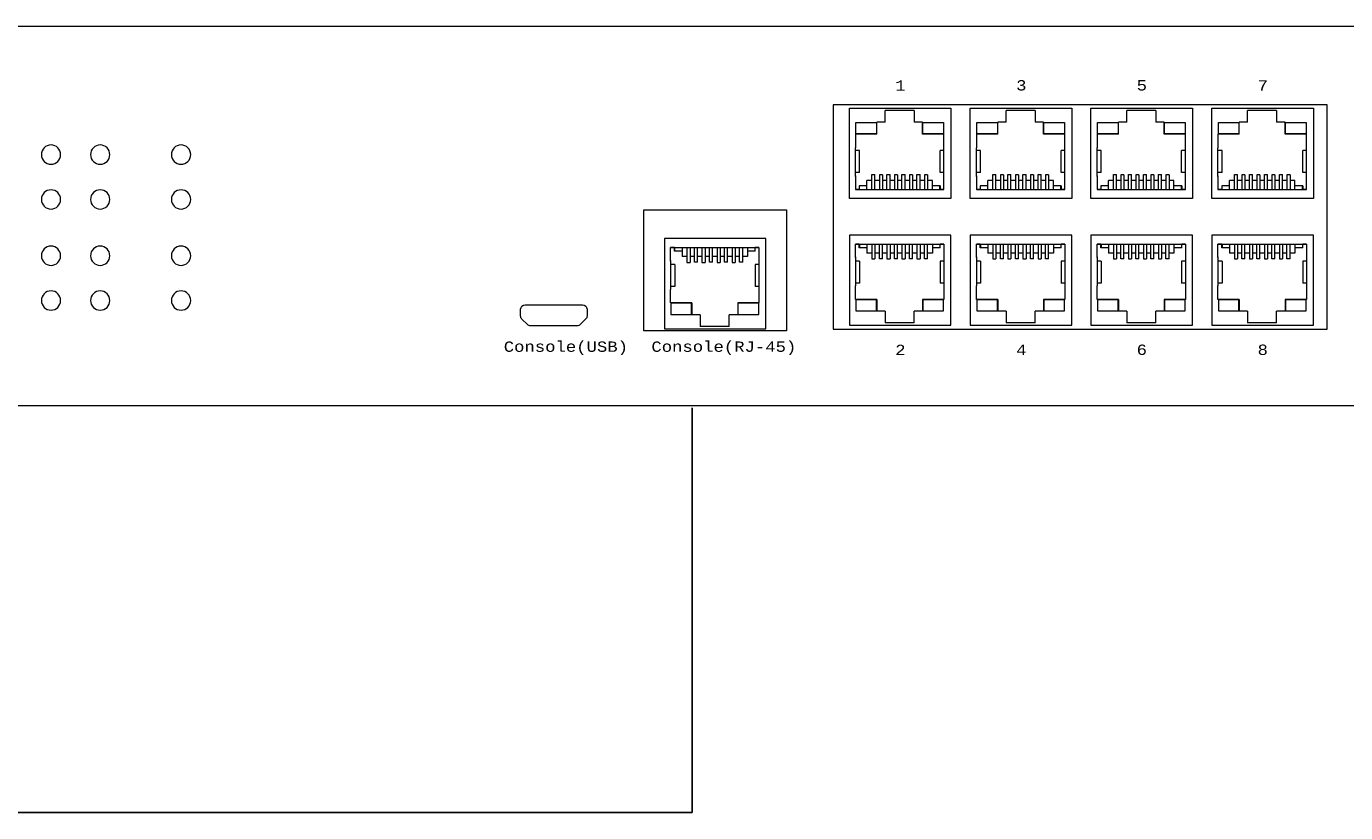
# Model space of a CAD drawing. Header units: millimetres. Extents: x -7023 to 53801, y 9849 to 33561.
# Tile 521 of 537: x 35121 to 35282, y 27116 to 27212. Entities that reach past the tile are written whole.
import ezdxf

# ---------------------------------------------------------------- set-up
doc = ezdxf.new("R2010")
doc.units = ezdxf.units.MM
doc.layers.add('IE_LAN', color=5, linetype='Continuous', lineweight=9)
doc.layers.add('IE_SKD', color=6, linetype='Continuous')
doc.styles.get("Standard").update_dxf_attribs({"font": 'arial.ttf'})

# ---------------------------------------------------------------- blocks, each defined once
blk = doc.blocks.new('zw$794E')
at = {"layer": 'IE_LAN', "lineweight": 0}
blk.add_lwpolyline([(0, 0), (456.45, 0), (456.45, 41.93), (0, 41.93), (0, 0)], dxfattribs=at)
at = {"layer": 'IE_LAN', "color": 250, "lineweight": 5, "true_color": 0x1f1f1e}
for points in [[(238.02, 33.26), (183.38, 33.26), (183.38, 8.43), (238.02, 8.43), (238.02, 33.26)], [(162.44, 21.63), (178.2, 21.63), (178.2, 8.25), (162.44, 8.25), (162.44, 21.63)]]:
    blk.add_lwpolyline(points, dxfattribs=at)
at = {"layer": 'IE_LAN', "color": 97, "lineweight": 5, "true_color": 0x3c9041}
for points in [[(185.16, 32.87), (196.4, 32.87), (196.4, 22.9), (185.16, 22.9), (185.16, 32.87)], [(192.34, 32.61), (189.13, 32.61)], [(189.13, 31.33), (189.13, 32.61)], [(192.34, 32.61), (192.34, 31.33)], [(198.54, 32.87), (209.78, 32.87), (209.78, 22.9), (198.54, 22.9), (198.54, 32.87)], [(205.72, 32.61), (202.51, 32.61)], [(202.51, 31.33), (202.51, 32.61)], [(205.72, 32.61), (205.72, 31.33)], [(211.87, 32.87), (223.11, 32.87), (223.11, 22.9), (211.87, 22.9), (211.87, 32.87)], [(219.05, 32.61), (215.84, 32.61)], [(215.84, 31.33), (215.84, 32.61)], [(219.05, 32.61), (219.05, 31.33)], [(225.25, 32.87), (236.49, 32.87), (236.49, 22.9), (225.25, 22.9), (225.25, 32.87)], [(232.43, 32.61), (229.22, 32.61)], [(229.22, 31.33), (229.22, 32.61)], [(232.43, 32.61), (232.43, 31.33)], [(188.2, 30.01), (188.2, 31.33)], [(189.13, 31.33), (188.2, 31.33)], [(193.27, 31.33), (192.34, 31.33)], [(193.27, 30.01), (193.27, 31.33)], [(201.59, 30.01), (201.59, 31.33)], [(202.51, 31.33), (201.59, 31.33)], [(206.65, 31.33), (205.72, 31.33)], [(206.65, 30.01), (206.65, 31.33)], [(214.92, 30.01), (214.92, 31.33)], [(215.84, 31.33), (214.92, 31.33)], [(219.98, 31.33), (219.05, 31.33)], [(219.98, 30.01), (219.98, 31.33)], [(228.3, 30.01), (228.3, 31.33)], [(229.22, 31.33), (228.3, 31.33)], [(233.37, 31.33), (232.43, 31.33)], [(233.37, 30.01), (233.37, 31.33)], [(188.2, 30.01), (185.85, 30.01)], [(185.85, 30.01), (185.85, 28.51)], [(195.62, 30.01), (193.27, 30.01)], [(195.62, 28.51), (195.62, 30.01)], [(201.59, 30.01), (199.23, 30.01)], [(199.23, 30.01), (199.23, 28.51)], [(209, 30.01), (206.65, 30.01)], [(209, 28.51), (209, 30.01)], [(214.92, 30.01), (212.56, 30.01)], [(212.56, 30.01), (212.56, 28.51)], [(222.33, 30.01), (219.98, 30.01)], [(222.33, 28.51), (222.33, 30.01)], [(228.3, 30.01), (225.94, 30.01)], [(225.94, 30.01), (225.94, 28.51)], [(235.72, 30.01), (233.37, 30.01)], [(235.72, 28.51), (235.72, 30.01)], [(185.85, 25.32), (185.85, 28.51)], [(186.3, 28.2), (185.85, 28.2)], [(186.3, 25.76), (186.3, 28.2)], [(195.62, 28.2), (195.21, 28.2)], [(195.21, 25.76), (195.21, 28.2)], [(195.62, 25.39), (195.62, 28.51)], [(199.23, 25.32), (199.23, 28.51)], [(199.68, 28.2), (199.23, 28.2)], [(199.68, 25.76), (199.68, 28.2)], [(209, 28.2), (208.59, 28.2)], [(208.59, 25.76), (208.59, 28.2)], [(209, 25.39), (209, 28.51)], [(212.56, 25.32), (212.56, 28.51)], [(213.01, 28.2), (212.56, 28.2)], [(213.01, 25.76), (213.01, 28.2)], [(222.33, 28.2), (221.92, 28.2)], [(221.92, 25.76), (221.92, 28.2)], [(222.33, 25.39), (222.33, 28.51)], [(225.94, 25.32), (225.94, 28.51)], [(226.39, 28.2), (225.94, 28.2)], [(226.39, 25.76), (226.39, 28.2)], [(235.72, 28.2), (235.31, 28.2)], [(235.31, 25.76), (235.31, 28.2)], [(235.72, 25.39), (235.72, 28.51)], [(186.3, 25.76), (185.85, 25.76)], [(185.85, 25.39), (185.85, 23.9)], [(187.66, 24.87), (187.11, 24.87)], [(187.11, 23.9), (187.11, 24.87)], [(187.66, 25.54), (187.99, 25.54)], [(187.66, 23.9), (187.66, 25.54)], [(187.99, 23.9), (187.99, 25.54)], [(188.49, 24.87), (187.99, 24.87)], [(188.83, 25.51), (188.49, 25.51)], [(188.49, 25.51), (188.49, 23.9)], [(188.83, 25.51), (188.83, 23.9)], [(189.32, 24.87), (188.83, 24.87)], [(189.32, 25.54), (189.66, 25.54)], [(189.32, 23.9), (189.32, 25.54)], [(189.66, 23.9), (189.66, 25.54)], [(190.15, 24.87), (189.66, 24.87)], [(190.49, 25.51), (190.15, 25.51)], [(190.15, 25.51), (190.15, 23.9)], [(190.49, 25.51), (190.49, 23.9)], [(190.98, 24.87), (190.49, 24.87)], [(190.98, 25.54), (191.32, 25.54)], [(190.98, 23.9), (190.98, 25.54)], [(191.32, 23.9), (191.32, 25.54)], [(191.81, 24.87), (191.32, 24.87)], [(192.15, 25.51), (191.81, 25.51)], [(191.81, 25.51), (191.81, 23.9)], [(192.15, 25.51), (192.15, 23.9)], [(192.64, 24.87), (192.15, 24.87)], [(192.64, 25.54), (192.99, 25.54)], [(192.64, 23.9), (192.64, 25.54)], [(192.99, 23.9), (192.99, 25.54)], [(193.47, 24.87), (192.99, 24.87)], [(193.82, 25.51), (193.47, 25.51)], [(193.47, 25.51), (193.47, 23.9)], [(193.82, 25.51), (193.82, 23.9)], [(194.36, 24.87), (193.82, 24.87)], [(194.36, 23.9), (194.36, 24.87)], [(195.62, 25.76), (195.21, 25.76)], [(195.62, 23.9), (195.62, 25.39)], [(199.68, 25.76), (199.23, 25.76)], [(199.23, 25.39), (199.23, 23.9)], [(201.04, 24.87), (200.49, 24.87)], [(200.49, 23.9), (200.49, 24.87)], [(201.04, 25.54), (201.38, 25.54)], [(201.04, 23.9), (201.04, 25.54)], [(201.38, 23.9), (201.38, 25.54)], [(201.87, 24.87), (201.38, 24.87)], [(202.21, 25.51), (201.87, 25.51)], [(201.87, 25.51), (201.87, 23.9)], [(202.21, 25.51), (202.21, 23.9)], [(202.7, 24.87), (202.21, 24.87)], [(202.7, 25.54), (203.04, 25.54)], [(202.7, 23.9), (202.7, 25.54)], [(203.04, 23.9), (203.04, 25.54)], [(203.53, 24.87), (203.04, 24.87)], [(203.87, 25.51), (203.53, 25.51)], [(203.53, 25.51), (203.53, 23.9)], [(203.87, 25.51), (203.87, 23.9)], [(204.36, 24.87), (203.87, 24.87)], [(204.36, 25.54), (204.71, 25.54)], [(204.36, 23.9), (204.36, 25.54)], [(204.71, 23.9), (204.71, 25.54)], [(205.19, 24.87), (204.71, 24.87)], [(205.53, 25.51), (205.19, 25.51)], [(205.19, 25.51), (205.19, 23.9)], [(205.53, 25.51), (205.53, 23.9)], [(206.03, 24.87), (205.53, 24.87)], [(206.03, 25.54), (206.37, 25.54)], [(206.03, 23.9), (206.03, 25.54)], [(206.37, 23.9), (206.37, 25.54)], [(206.86, 24.87), (206.37, 24.87)], [(207.2, 25.51), (206.86, 25.51)], [(206.86, 25.51), (206.86, 23.9)], [(207.2, 25.51), (207.2, 23.9)], [(207.74, 24.87), (207.2, 24.87)], [(207.74, 23.9), (207.74, 24.87)], [(209, 25.76), (208.59, 25.76)], [(209, 23.9), (209, 25.39)], [(213.01, 25.76), (212.56, 25.76)], [(212.56, 25.39), (212.56, 23.9)], [(214.37, 24.87), (213.82, 24.87)], [(213.82, 23.9), (213.82, 24.87)], [(214.37, 25.54), (214.71, 25.54)], [(214.37, 23.9), (214.37, 25.54)], [(214.71, 23.9), (214.71, 25.54)], [(215.2, 24.87), (214.71, 24.87)], [(215.54, 25.51), (215.2, 25.51)], [(215.2, 25.51), (215.2, 23.9)], [(215.54, 25.51), (215.54, 23.9)], [(216.03, 24.87), (215.54, 24.87)], [(216.03, 25.54), (216.37, 25.54)], [(216.03, 23.9), (216.03, 25.54)], [(216.37, 23.9), (216.37, 25.54)], [(216.86, 24.87), (216.37, 24.87)], [(217.2, 25.51), (216.86, 25.51)], [(216.86, 25.51), (216.86, 23.9)], [(217.2, 25.51), (217.2, 23.9)], [(217.69, 24.87), (217.2, 24.87)], [(217.69, 25.54), (218.03, 25.54)], [(217.69, 23.9), (217.69, 25.54)], [(218.03, 23.9), (218.03, 25.54)], [(218.52, 24.87), (218.03, 24.87)], [(218.86, 25.51), (218.52, 25.51)], [(218.52, 25.51), (218.52, 23.9)], [(218.86, 25.51), (218.86, 23.9)], [(219.36, 24.87), (218.86, 24.87)], [(219.36, 25.54), (219.7, 25.54)], [(219.36, 23.9), (219.36, 25.54)], [(219.7, 23.9), (219.7, 25.54)], [(220.18, 24.87), (219.7, 24.87)], [(220.53, 25.51), (220.18, 25.51)], [(220.18, 25.51), (220.18, 23.9)], [(220.53, 25.51), (220.53, 23.9)], [(221.07, 24.87), (220.53, 24.87)], [(221.07, 23.9), (221.07, 24.87)], [(222.33, 25.76), (221.92, 25.76)], [(222.33, 23.9), (222.33, 25.39)], [(226.39, 25.76), (225.94, 25.76)], [(225.94, 25.39), (225.94, 23.9)], [(227.75, 24.87), (227.2, 24.87)], [(227.2, 23.9), (227.2, 24.87)], [(227.75, 25.54), (228.09, 25.54)], [(227.75, 23.9), (227.75, 25.54)], [(228.09, 23.9), (228.09, 25.54)], [(228.58, 24.87), (228.09, 24.87)], [(228.92, 25.51), (228.58, 25.51)], [(228.58, 25.51), (228.58, 23.9)], [(228.92, 25.51), (228.92, 23.9)], [(229.41, 24.87), (228.92, 24.87)], [(229.41, 25.54), (229.75, 25.54)], [(229.41, 23.9), (229.41, 25.54)], [(229.75, 23.9), (229.75, 25.54)], [(230.25, 24.87), (229.75, 24.87)], [(230.58, 25.51), (230.25, 25.51)], [(230.25, 25.51), (230.25, 23.9)], [(230.58, 25.51), (230.58, 23.9)], [(231.07, 24.87), (230.58, 24.87)], [(231.07, 25.54), (231.42, 25.54)], [(231.07, 23.9), (231.07, 25.54)], [(231.42, 23.9), (231.42, 25.54)], [(231.9, 24.87), (231.42, 24.87)], [(232.24, 25.51), (231.9, 25.51)], [(231.9, 25.51), (231.9, 23.9)], [(232.24, 25.51), (232.24, 23.9)], [(232.74, 24.87), (232.24, 24.87)], [(232.74, 25.54), (233.08, 25.54)], [(232.74, 23.9), (232.74, 25.54)], [(233.08, 23.9), (233.08, 25.54)], [(233.57, 24.87), (233.08, 24.87)], [(233.91, 25.51), (233.57, 25.51)], [(233.57, 25.51), (233.57, 23.9)], [(233.91, 25.51), (233.91, 23.9)], [(234.45, 24.87), (233.91, 24.87)], [(234.45, 23.9), (234.45, 24.87)], [(235.72, 25.76), (235.31, 25.76)], [(235.72, 23.9), (235.72, 25.39)], [(185.85, 23.9), (195.62, 23.9)], [(186.26, 23.9), (185.85, 23.9)], [(187.11, 24.3), (186.26, 24.3)], [(186.26, 24.3), (186.26, 23.9)], [(186.29, 23.9), (186.29, 24.3)], [(195.22, 24.3), (194.36, 24.3)], [(195.17, 23.9), (195.17, 24.3)], [(195.22, 24.3), (195.22, 23.9)], [(195.62, 23.9), (195.22, 23.9)], [(199.23, 23.9), (209, 23.9)], [(199.64, 23.9), (199.23, 23.9)], [(200.49, 24.3), (199.64, 24.3)], [(199.64, 24.3), (199.64, 23.9)], [(199.68, 23.9), (199.68, 24.3)], [(208.6, 24.3), (207.74, 24.3)], [(208.56, 23.9), (208.56, 24.3)], [(208.6, 24.3), (208.6, 23.9)], [(209, 23.9), (208.6, 23.9)], [(212.56, 23.9), (222.33, 23.9)], [(212.97, 23.9), (212.56, 23.9)], [(213.82, 24.3), (212.97, 24.3)], [(212.97, 24.3), (212.97, 23.9)], [(213, 23.9), (213, 24.3)], [(221.93, 24.3), (221.07, 24.3)], [(221.89, 23.9), (221.89, 24.3)], [(221.93, 24.3), (221.93, 23.9)], [(222.33, 23.9), (221.93, 23.9)], [(225.94, 23.9), (235.72, 23.9)], [(226.35, 23.9), (225.94, 23.9)], [(227.2, 24.3), (226.35, 24.3)], [(226.35, 24.3), (226.35, 23.9)], [(226.39, 23.9), (226.39, 24.3)], [(235.31, 24.3), (234.45, 24.3)], [(235.27, 23.9), (235.27, 24.3)], [(235.31, 24.3), (235.31, 23.9)], [(235.72, 23.9), (235.31, 23.9)], [(164.7, 8.49), (175.94, 8.49), (175.94, 18.45), (164.7, 18.45), (164.7, 8.49)], [(185.16, 8.87), (196.4, 8.87), (196.4, 18.83), (185.16, 18.83), (185.16, 8.87)], [(185.85, 17.84), (195.62, 17.84)], [(185.85, 16.35), (185.85, 17.84)], [(186.26, 17.84), (185.85, 17.84)], [(186.26, 17.44), (186.26, 17.84)], [(186.29, 17.84), (186.29, 17.44)], [(187.11, 17.84), (187.11, 16.86)], [(187.66, 17.84), (187.66, 16.2)], [(187.99, 17.84), (187.99, 16.2)], [(188.49, 16.22), (188.49, 17.84)], [(188.83, 16.22), (188.83, 17.84)], [(189.32, 17.84), (189.32, 16.2)], [(189.66, 17.84), (189.66, 16.2)], [(190.15, 16.22), (190.15, 17.84)], [(190.49, 16.22), (190.49, 17.84)], [(190.98, 17.84), (190.98, 16.2)], [(191.32, 17.84), (191.32, 16.2)], [(191.81, 16.22), (191.81, 17.84)], [(192.15, 16.22), (192.15, 17.84)], [(192.64, 17.84), (192.64, 16.2)], [(192.99, 17.84), (192.99, 16.2)], [(193.47, 16.22), (193.47, 17.84)], [(193.82, 16.22), (193.82, 17.84)], [(194.36, 17.84), (194.36, 16.86)], [(195.17, 17.84), (195.17, 17.44)], [(195.22, 17.44), (195.22, 17.84)], [(195.62, 17.84), (195.22, 17.84)], [(195.62, 17.84), (195.62, 16.35)], [(198.54, 8.87), (209.78, 8.87), (209.78, 18.83), (198.54, 18.83), (198.54, 8.87)], [(199.23, 17.84), (209, 17.84)], [(199.23, 16.35), (199.23, 17.84)], [(199.64, 17.84), (199.23, 17.84)], [(199.64, 17.44), (199.64, 17.84)], [(199.68, 17.84), (199.68, 17.44)], [(200.49, 17.84), (200.49, 16.86)], [(201.04, 17.84), (201.04, 16.2)], [(201.38, 17.84), (201.38, 16.2)], [(201.87, 16.22), (201.87, 17.84)], [(202.21, 16.22), (202.21, 17.84)], [(202.7, 17.84), (202.7, 16.2)], [(203.04, 17.84), (203.04, 16.2)], [(203.53, 16.22), (203.53, 17.84)], [(203.87, 16.22), (203.87, 17.84)], [(204.36, 17.84), (204.36, 16.2)], [(204.71, 17.84), (204.71, 16.2)], [(205.19, 16.22), (205.19, 17.84)], [(205.53, 16.22), (205.53, 17.84)], [(206.03, 17.84), (206.03, 16.2)], [(206.37, 17.84), (206.37, 16.2)], [(206.86, 16.22), (206.86, 17.84)], [(207.2, 16.22), (207.2, 17.84)], [(207.74, 17.84), (207.74, 16.86)], [(208.56, 17.84), (208.56, 17.44)], [(208.6, 17.44), (208.6, 17.84)], [(209, 17.84), (208.6, 17.84)], [(209, 17.84), (209, 16.35)], [(211.87, 8.87), (223.11, 8.87), (223.11, 18.83), (211.87, 18.83), (211.87, 8.87)], [(212.56, 17.84), (222.33, 17.84)], [(212.56, 16.35), (212.56, 17.84)], [(212.97, 17.84), (212.56, 17.84)], [(212.97, 17.44), (212.97, 17.84)], [(213, 17.84), (213, 17.44)], [(213.82, 17.84), (213.82, 16.86)], [(214.37, 17.84), (214.37, 16.2)], [(214.71, 17.84), (214.71, 16.2)], [(215.2, 16.22), (215.2, 17.84)], [(215.54, 16.22), (215.54, 17.84)], [(216.03, 17.84), (216.03, 16.2)], [(216.37, 17.84), (216.37, 16.2)], [(216.86, 16.22), (216.86, 17.84)], [(217.2, 16.22), (217.2, 17.84)], [(217.69, 17.84), (217.69, 16.2)], [(218.03, 17.84), (218.03, 16.2)], [(218.52, 16.22), (218.52, 17.84)], [(218.86, 16.22), (218.86, 17.84)], [(219.36, 17.84), (219.36, 16.2)], [(219.7, 17.84), (219.7, 16.2)], [(220.18, 16.22), (220.18, 17.84)], [(220.53, 16.22), (220.53, 17.84)], [(221.07, 17.84), (221.07, 16.86)], [(221.89, 17.84), (221.89, 17.44)], [(221.93, 17.44), (221.93, 17.84)], [(222.33, 17.84), (221.93, 17.84)], [(222.33, 17.84), (222.33, 16.35)], [(225.25, 8.87), (236.49, 8.87), (236.49, 18.83), (225.25, 18.83), (225.25, 8.87)], [(225.94, 17.84), (235.72, 17.84)], [(225.94, 16.35), (225.94, 17.84)], [(226.35, 17.84), (225.94, 17.84)], [(226.35, 17.44), (226.35, 17.84)], [(226.39, 17.84), (226.39, 17.44)], [(227.2, 17.84), (227.2, 16.86)], [(227.75, 17.84), (227.75, 16.2)], [(228.09, 17.84), (228.09, 16.2)], [(228.58, 16.22), (228.58, 17.84)], [(228.92, 16.22), (228.92, 17.84)], [(229.41, 17.84), (229.41, 16.2)], [(229.75, 17.84), (229.75, 16.2)], [(230.25, 16.22), (230.25, 17.84)], [(230.58, 16.22), (230.58, 17.84)], [(231.07, 17.84), (231.07, 16.2)], [(231.42, 17.84), (231.42, 16.2)], [(231.9, 16.22), (231.9, 17.84)], [(232.24, 16.22), (232.24, 17.84)], [(232.74, 17.84), (232.74, 16.2)], [(233.08, 17.84), (233.08, 16.2)], [(233.57, 16.22), (233.57, 17.84)], [(233.91, 16.22), (233.91, 17.84)], [(234.45, 17.84), (234.45, 16.86)], [(235.27, 17.84), (235.27, 17.44)], [(235.31, 17.44), (235.31, 17.84)], [(235.72, 17.84), (235.31, 17.84)], [(235.72, 17.84), (235.72, 16.35)], [(165.39, 17.46), (175.16, 17.46)], [(165.39, 15.96), (165.39, 17.46)], [(165.8, 17.46), (165.39, 17.46)], [(165.8, 17.05), (165.8, 17.46)], [(166.65, 17.05), (165.8, 17.05)], [(165.83, 17.46), (165.83, 17.05)], [(166.65, 17.46), (166.65, 16.48)], [(167.2, 16.48), (166.65, 16.48)], [(167.2, 17.46), (167.2, 15.81)], [(167.54, 17.46), (167.54, 15.81)], [(168.03, 16.48), (167.54, 16.48)], [(168.03, 15.84), (168.03, 17.46)], [(168.37, 15.84), (168.37, 17.46)], [(168.86, 16.48), (168.37, 16.48)], [(168.86, 17.46), (168.86, 15.81)], [(169.2, 17.46), (169.2, 15.81)], [(169.69, 16.48), (169.2, 16.48)], [(169.69, 15.84), (169.69, 17.46)], [(170.03, 15.84), (170.03, 17.46)], [(170.52, 16.48), (170.03, 16.48)], [(170.52, 17.46), (170.52, 15.81)], [(170.86, 17.46), (170.86, 15.81)], [(171.35, 16.48), (170.86, 16.48)], [(171.35, 15.84), (171.35, 17.46)], [(171.69, 15.84), (171.69, 17.46)], [(172.18, 16.48), (171.69, 16.48)], [(172.18, 17.46), (172.18, 15.81)], [(172.53, 17.46), (172.53, 15.81)], [(173.01, 16.48), (172.53, 16.48)], [(173.01, 15.84), (173.01, 17.46)], [(173.36, 15.84), (173.36, 17.46)], [(173.9, 16.48), (173.36, 16.48)], [(173.9, 17.46), (173.9, 16.48)], [(174.76, 17.05), (173.9, 17.05)], [(174.72, 17.46), (174.72, 17.05)], [(174.76, 17.05), (174.76, 17.46)], [(175.16, 17.46), (174.76, 17.46)], [(175.16, 17.46), (175.16, 15.96)], [(185.85, 16.42), (185.85, 13.22)], [(187.11, 17.44), (186.26, 17.44)], [(187.66, 16.86), (187.11, 16.86)], [(187.66, 16.2), (187.99, 16.2)], [(188.49, 16.86), (187.99, 16.86)], [(188.83, 16.22), (188.49, 16.22)], [(189.32, 16.86), (188.83, 16.86)], [(189.32, 16.2), (189.66, 16.2)], [(190.15, 16.86), (189.66, 16.86)], [(190.49, 16.22), (190.15, 16.22)], [(190.98, 16.86), (190.49, 16.86)], [(190.98, 16.2), (191.32, 16.2)], [(191.81, 16.86), (191.32, 16.86)], [(192.15, 16.22), (191.81, 16.22)], [(192.64, 16.86), (192.15, 16.86)], [(192.64, 16.2), (192.99, 16.2)], [(193.47, 16.86), (192.99, 16.86)], [(193.82, 16.22), (193.47, 16.22)], [(194.36, 16.86), (193.82, 16.86)], [(195.22, 17.44), (194.36, 17.44)], [(195.62, 16.35), (195.62, 13.22)], [(199.23, 16.42), (199.23, 13.22)], [(200.49, 17.44), (199.64, 17.44)], [(201.04, 16.86), (200.49, 16.86)], [(201.04, 16.2), (201.38, 16.2)], [(201.87, 16.86), (201.38, 16.86)], [(202.21, 16.22), (201.87, 16.22)], [(202.7, 16.86), (202.21, 16.86)], [(202.7, 16.2), (203.04, 16.2)], [(203.53, 16.86), (203.04, 16.86)], [(203.87, 16.22), (203.53, 16.22)], [(204.36, 16.86), (203.87, 16.86)], [(204.36, 16.2), (204.71, 16.2)], [(205.19, 16.86), (204.71, 16.86)], [(205.53, 16.22), (205.19, 16.22)], [(206.03, 16.86), (205.53, 16.86)], [(206.03, 16.2), (206.37, 16.2)], [(206.86, 16.86), (206.37, 16.86)], [(207.2, 16.22), (206.86, 16.22)], [(207.74, 16.86), (207.2, 16.86)], [(208.6, 17.44), (207.74, 17.44)], [(209, 16.35), (209, 13.22)], [(212.56, 16.42), (212.56, 13.22)], [(213.82, 17.44), (212.97, 17.44)], [(214.37, 16.86), (213.82, 16.86)], [(214.37, 16.2), (214.71, 16.2)], [(215.2, 16.86), (214.71, 16.86)], [(215.54, 16.22), (215.2, 16.22)], [(216.03, 16.86), (215.54, 16.86)], [(216.03, 16.2), (216.37, 16.2)], [(216.86, 16.86), (216.37, 16.86)], [(217.2, 16.22), (216.86, 16.22)], [(217.69, 16.86), (217.2, 16.86)], [(217.69, 16.2), (218.03, 16.2)], [(218.52, 16.86), (218.03, 16.86)], [(218.86, 16.22), (218.52, 16.22)], [(219.36, 16.86), (218.86, 16.86)], [(219.36, 16.2), (219.7, 16.2)], [(220.18, 16.86), (219.7, 16.86)], [(220.53, 16.22), (220.18, 16.22)], [(221.07, 16.86), (220.53, 16.86)], [(221.93, 17.44), (221.07, 17.44)], [(222.33, 16.35), (222.33, 13.22)], [(225.94, 16.42), (225.94, 13.22)], [(227.2, 17.44), (226.35, 17.44)], [(227.75, 16.86), (227.2, 16.86)], [(227.75, 16.2), (228.09, 16.2)], [(228.58, 16.86), (228.09, 16.86)], [(228.92, 16.22), (228.58, 16.22)], [(229.41, 16.86), (228.92, 16.86)], [(229.41, 16.2), (229.75, 16.2)], [(230.25, 16.86), (229.75, 16.86)], [(230.58, 16.22), (230.25, 16.22)], [(231.07, 16.86), (230.58, 16.86)], [(231.07, 16.2), (231.42, 16.2)], [(231.9, 16.86), (231.42, 16.86)], [(232.24, 16.22), (231.9, 16.22)], [(232.74, 16.86), (232.24, 16.86)], [(232.74, 16.2), (233.08, 16.2)], [(233.57, 16.86), (233.08, 16.86)], [(233.91, 16.22), (233.57, 16.22)], [(234.45, 16.86), (233.91, 16.86)], [(235.31, 17.44), (234.45, 17.44)], [(235.72, 16.35), (235.72, 13.22)], [(165.39, 16.03), (165.39, 12.84)], [(165.84, 15.59), (165.39, 15.59)], [(165.84, 15.59), (165.84, 13.15)], [(167.2, 15.81), (167.54, 15.81)], [(168.37, 15.84), (168.03, 15.84)], [(168.86, 15.81), (169.2, 15.81)], [(170.03, 15.84), (169.69, 15.84)], [(170.52, 15.81), (170.86, 15.81)], [(171.69, 15.84), (171.35, 15.84)], [(172.18, 15.81), (172.53, 15.81)], [(173.36, 15.84), (173.01, 15.84)], [(175.16, 15.59), (174.75, 15.59)], [(174.75, 15.59), (174.75, 13.15)], [(175.16, 15.96), (175.16, 12.84)], [(186.3, 15.97), (185.85, 15.97)], [(186.3, 15.97), (186.3, 13.53)], [(195.62, 15.97), (195.21, 15.97)], [(195.21, 15.97), (195.21, 13.53)], [(199.68, 15.97), (199.23, 15.97)], [(199.68, 15.97), (199.68, 13.53)], [(209, 15.97), (208.59, 15.97)], [(208.59, 15.97), (208.59, 13.53)], [(213.01, 15.97), (212.56, 15.97)], [(213.01, 15.97), (213.01, 13.53)], [(222.33, 15.97), (221.92, 15.97)], [(221.92, 15.97), (221.92, 13.53)], [(226.39, 15.97), (225.94, 15.97)], [(226.39, 15.97), (226.39, 13.53)], [(235.72, 15.97), (235.31, 15.97)], [(235.31, 15.97), (235.31, 13.53)], [(165.84, 13.15), (165.39, 13.15)], [(175.16, 13.15), (174.75, 13.15)], [(186.3, 13.53), (185.85, 13.53)], [(185.85, 11.73), (185.85, 13.22)], [(195.62, 13.53), (195.21, 13.53)], [(195.62, 13.22), (195.62, 11.73)], [(199.68, 13.53), (199.23, 13.53)], [(199.23, 11.73), (199.23, 13.22)], [(209, 13.53), (208.59, 13.53)], [(209, 13.22), (209, 11.73)], [(213.01, 13.53), (212.56, 13.53)], [(212.56, 11.73), (212.56, 13.22)], [(222.33, 13.53), (221.92, 13.53)], [(222.33, 13.22), (222.33, 11.73)], [(226.39, 13.53), (225.94, 13.53)], [(225.94, 11.73), (225.94, 13.22)], [(235.72, 13.53), (235.31, 13.53)], [(235.72, 13.22), (235.72, 11.73)], [(165.39, 11.34), (165.39, 12.84)], [(175.16, 12.84), (175.16, 11.34)], [(188.2, 11.73), (185.85, 11.73)], [(188.2, 11.73), (188.2, 10.41)], [(193.27, 11.73), (193.27, 10.41)], [(195.62, 11.73), (193.27, 11.73)], [(201.59, 11.73), (199.23, 11.73)], [(201.59, 11.73), (201.59, 10.41)], [(206.65, 11.73), (206.65, 10.41)], [(209, 11.73), (206.65, 11.73)], [(214.92, 11.73), (212.56, 11.73)], [(214.92, 11.73), (214.92, 10.41)], [(219.98, 11.73), (219.98, 10.41)], [(222.33, 11.73), (219.98, 11.73)], [(228.3, 11.73), (225.94, 11.73)], [(228.3, 11.73), (228.3, 10.41)], [(233.37, 11.73), (233.37, 10.41)], [(235.72, 11.73), (233.37, 11.73)], [(167.75, 11.34), (165.39, 11.34)], [(167.75, 11.34), (167.75, 10.02)], [(172.81, 11.34), (172.81, 10.02)], [(175.16, 11.34), (172.81, 11.34)], [(189.13, 10.41), (188.2, 10.41)], [(189.13, 10.41), (189.13, 9.12)], [(193.27, 10.41), (192.34, 10.41)], [(192.34, 9.12), (192.34, 10.41)], [(202.51, 10.41), (201.59, 10.41)], [(202.51, 10.41), (202.51, 9.12)], [(206.65, 10.41), (205.72, 10.41)], [(205.72, 9.12), (205.72, 10.41)], [(215.84, 10.41), (214.92, 10.41)], [(215.84, 10.41), (215.84, 9.12)], [(219.98, 10.41), (219.05, 10.41)], [(219.05, 9.12), (219.05, 10.41)], [(229.22, 10.41), (228.3, 10.41)], [(229.22, 10.41), (229.22, 9.12)], [(233.37, 10.41), (232.43, 10.41)], [(232.43, 9.12), (232.43, 10.41)], [(168.67, 10.02), (167.75, 10.02)], [(168.67, 10.02), (168.67, 8.74)], [(172.81, 10.02), (171.88, 10.02)], [(171.88, 8.74), (171.88, 10.02)], [(192.34, 9.12), (189.13, 9.12)], [(205.72, 9.12), (202.51, 9.12)], [(219.05, 9.12), (215.84, 9.12)], [(232.43, 9.12), (229.22, 9.12)], [(171.88, 8.74), (168.67, 8.74)]]:
    blk.add_lwpolyline(points, dxfattribs=at)
at = {"layer": 'IE_LAN', "color": 155, "lineweight": 5, "true_color": 0x466eb2}
for points in [[(185.89, 31.28), (188.17, 31.28), (188.17, 30.05), (185.89, 30.05), (185.89, 31.28)], [(193.3, 31.28), (195.58, 31.28), (195.58, 30.05), (193.3, 30.05), (193.3, 31.28)], [(199.27, 31.28), (201.55, 31.28), (201.55, 30.05), (199.27, 30.05), (199.27, 31.28)], [(206.68, 31.28), (208.97, 31.28), (208.97, 30.05), (206.68, 30.05), (206.68, 31.28)], [(212.6, 31.28), (214.88, 31.28), (214.88, 30.05), (212.6, 30.05), (212.6, 31.28)], [(220.01, 31.28), (222.3, 31.28), (222.3, 30.05), (220.01, 30.05), (220.01, 31.28)], [(225.98, 31.28), (228.26, 31.28), (228.26, 30.05), (225.98, 30.05), (225.98, 31.28)], [(233.4, 31.28), (235.68, 31.28), (235.68, 30.05), (233.4, 30.05), (233.4, 31.28)], [(185.89, 10.46), (188.17, 10.46), (188.17, 11.68), (185.89, 11.68), (185.89, 10.46)], [(193.3, 10.46), (195.58, 10.46), (195.58, 11.68), (193.3, 11.68), (193.3, 10.46)], [(199.27, 10.46), (201.55, 10.46), (201.55, 11.68), (199.27, 11.68), (199.27, 10.46)], [(206.68, 10.46), (208.97, 10.46), (208.97, 11.68), (206.68, 11.68), (206.68, 10.46)], [(212.6, 10.46), (214.88, 10.46), (214.88, 11.68), (212.6, 11.68), (212.6, 10.46)], [(220.01, 10.46), (222.3, 10.46), (222.3, 11.68), (220.01, 11.68), (220.01, 10.46)], [(225.98, 10.46), (228.26, 10.46), (228.26, 11.68), (225.98, 11.68), (225.98, 10.46)], [(233.4, 10.46), (235.68, 10.46), (235.68, 11.68), (233.4, 11.68), (233.4, 10.46)], [(165.43, 10.07), (167.71, 10.07), (167.71, 11.3), (165.43, 11.3), (165.43, 10.07)], [(172.84, 10.07), (175.13, 10.07), (175.13, 11.3), (172.84, 11.3), (172.84, 10.07)]]:
    blk.add_lwpolyline(points, dxfattribs=at)
at = {"layer": 'IE_LAN', "color": 250, "lineweight": 5, "true_color": 0x1f1f1e}
for points, knots in [([(437.86, 1), (437.86, 0.45), (437.41, 0), (436.87, 0), (436.87, 0), (19.58, 0), (19.58, 0), (19.04, 0), (18.59, 0.45), (18.59, 1), (18.59, 1), (18.59, 40.93), (18.59, 40.93), (18.59, 41.48), (19.04, 41.93), (19.58, 41.93), (19.58, 41.93), (436.87, 41.93), (436.87, 41.93), (437.41, 41.93), (437.86, 41.48), (437.86, 40.93), (437.86, 40.93), (437.86, 1), (437.86, 1)], [0, 0, 0, 0, 1, 1, 1, 2, 2, 2, 3, 3, 3, 4, 4, 4, 5, 5, 5, 6, 6, 6, 7, 7, 7, 8, 8, 8, 8]), ([(95.78, 27.74), (95.78, 28.33), (96.26, 28.81), (96.85, 28.81), (97.44, 28.81), (97.91, 28.33), (97.91, 27.74), (97.91, 27.15), (97.44, 26.67), (96.85, 26.67), (96.26, 26.67), (95.78, 27.15), (95.78, 27.74)], [0, 0, 0, 0, 1, 1, 1, 2, 2, 2, 3, 3, 3, 4, 4, 4, 4]), ([(101.22, 27.74), (101.22, 28.33), (101.7, 28.81), (102.29, 28.81), (102.88, 28.81), (103.35, 28.33), (103.35, 27.74), (103.35, 27.15), (102.88, 26.67), (102.29, 26.67), (101.7, 26.67), (101.22, 27.15), (101.22, 27.74)], [0, 0, 0, 0, 1, 1, 1, 2, 2, 2, 3, 3, 3, 4, 4, 4, 4]), ([(110.17, 27.74), (110.17, 28.33), (110.64, 28.81), (111.23, 28.81), (111.82, 28.81), (112.3, 28.33), (112.3, 27.74), (112.3, 27.15), (111.82, 26.67), (111.23, 26.67), (110.64, 26.67), (110.17, 27.15), (110.17, 27.74)], [0, 0, 0, 0, 1, 1, 1, 2, 2, 2, 3, 3, 3, 4, 4, 4, 4]), ([(95.78, 22.79), (95.78, 23.38), (96.26, 23.85), (96.85, 23.85), (97.44, 23.85), (97.91, 23.38), (97.91, 22.79), (97.91, 22.2), (97.44, 21.72), (96.85, 21.72), (96.26, 21.72), (95.78, 22.2), (95.78, 22.79)], [0, 0, 0, 0, 1, 1, 1, 2, 2, 2, 3, 3, 3, 4, 4, 4, 4]), ([(101.22, 22.79), (101.22, 23.38), (101.7, 23.85), (102.29, 23.85), (102.88, 23.85), (103.35, 23.38), (103.35, 22.79), (103.35, 22.2), (102.88, 21.72), (102.29, 21.72), (101.7, 21.72), (101.22, 22.2), (101.22, 22.79)], [0, 0, 0, 0, 1, 1, 1, 2, 2, 2, 3, 3, 3, 4, 4, 4, 4]), ([(110.17, 22.79), (110.17, 23.38), (110.64, 23.85), (111.23, 23.85), (111.82, 23.85), (112.3, 23.38), (112.3, 22.79), (112.3, 22.2), (111.82, 21.72), (111.23, 21.72), (110.64, 21.72), (110.17, 22.2), (110.17, 22.79)], [0, 0, 0, 0, 1, 1, 1, 2, 2, 2, 3, 3, 3, 4, 4, 4, 4]), ([(95.78, 16.56), (95.78, 17.15), (96.26, 17.62), (96.85, 17.62), (97.44, 17.62), (97.91, 17.15), (97.91, 16.56), (97.91, 15.97), (97.44, 15.49), (96.85, 15.49), (96.26, 15.49), (95.78, 15.97), (95.78, 16.56)], [0, 0, 0, 0, 1, 1, 1, 2, 2, 2, 3, 3, 3, 4, 4, 4, 4]), ([(101.22, 16.56), (101.22, 17.15), (101.7, 17.62), (102.29, 17.62), (102.88, 17.62), (103.35, 17.15), (103.35, 16.56), (103.35, 15.97), (102.88, 15.49), (102.29, 15.49), (101.7, 15.49), (101.22, 15.97), (101.22, 16.56)], [0, 0, 0, 0, 1, 1, 1, 2, 2, 2, 3, 3, 3, 4, 4, 4, 4]), ([(110.17, 16.56), (110.17, 17.15), (110.64, 17.62), (111.23, 17.62), (111.82, 17.62), (112.3, 17.15), (112.3, 16.56), (112.3, 15.97), (111.82, 15.49), (111.23, 15.49), (110.64, 15.49), (110.17, 15.97), (110.17, 16.56)], [0, 0, 0, 0, 1, 1, 1, 2, 2, 2, 3, 3, 3, 4, 4, 4, 4]), ([(95.78, 11.6), (95.78, 12.19), (96.26, 12.67), (96.85, 12.67), (97.44, 12.67), (97.91, 12.19), (97.91, 11.6), (97.91, 11.01), (97.44, 10.54), (96.85, 10.54), (96.26, 10.54), (95.78, 11.01), (95.78, 11.6)], [0, 0, 0, 0, 1, 1, 1, 2, 2, 2, 3, 3, 3, 4, 4, 4, 4]), ([(101.22, 11.6), (101.22, 12.19), (101.7, 12.67), (102.29, 12.67), (102.88, 12.67), (103.35, 12.19), (103.35, 11.6), (103.35, 11.01), (102.88, 10.54), (102.29, 10.54), (101.7, 10.54), (101.22, 11.01), (101.22, 11.6)], [0, 0, 0, 0, 1, 1, 1, 2, 2, 2, 3, 3, 3, 4, 4, 4, 4]), ([(110.17, 11.6), (110.17, 12.19), (110.64, 12.67), (111.23, 12.67), (111.82, 12.67), (112.3, 12.19), (112.3, 11.6), (112.3, 11.01), (111.82, 10.54), (111.23, 10.54), (110.64, 10.54), (110.17, 11.01), (110.17, 11.6)], [0, 0, 0, 0, 1, 1, 1, 2, 2, 2, 3, 3, 3, 4, 4, 4, 4]), ([(149.29, 11.14), (149.02, 11.14), (148.8, 10.92), (148.8, 10.66), (148.8, 10.66), (148.8, 9.88), (148.8, 9.88), (148.8, 9.75), (148.85, 9.63), (148.94, 9.54), (148.94, 9.54), (149.56, 8.94), (149.56, 8.94), (149.65, 8.85), (149.78, 8.8), (149.91, 8.8), (149.91, 8.8), (155.03, 8.8), (155.03, 8.8), (155.16, 8.8), (155.29, 8.85), (155.38, 8.94), (155.38, 8.94), (155.99, 9.54), (155.99, 9.54), (156.09, 9.63), (156.14, 9.75), (156.14, 9.88), (156.14, 9.88), (156.14, 10.66), (156.14, 10.66), (156.14, 10.92), (155.92, 11.14), (155.65, 11.14), (155.65, 11.14), (149.29, 11.14), (149.29, 11.14)], [0, 0, 0, 0, 1, 1, 1, 2, 2, 2, 3, 3, 3, 4, 4, 4, 5, 5, 5, 6, 6, 6, 7, 7, 7, 8, 8, 8, 9, 9, 9, 10, 10, 10, 11, 11, 11, 12, 12, 12, 12])]:
    blk.add_open_spline(points, degree=3, knots=knots, dxfattribs=at)
at = {"layer": 'IE_LAN', "lineweight": 0}
for points in [[(95.78, 27.74), (95.78, 28.33), (96.26, 28.81), (96.85, 28.81), (97.44, 28.81), (97.91, 28.33), (97.91, 27.74), (97.91, 27.15), (97.44, 26.67), (96.85, 26.67), (96.26, 26.67), (95.78, 27.15), (95.78, 27.74)], [(101.22, 27.74), (101.22, 28.33), (101.7, 28.81), (102.29, 28.81), (102.88, 28.81), (103.35, 28.33), (103.35, 27.74), (103.35, 27.15), (102.88, 26.67), (102.29, 26.67), (101.7, 26.67), (101.22, 27.15), (101.22, 27.74)], [(110.17, 27.74), (110.17, 28.33), (110.64, 28.81), (111.23, 28.81), (111.82, 28.81), (112.3, 28.33), (112.3, 27.74), (112.3, 27.15), (111.82, 26.67), (111.23, 26.67), (110.64, 26.67), (110.17, 27.15), (110.17, 27.74)], [(95.78, 22.79), (95.78, 23.38), (96.26, 23.85), (96.85, 23.85), (97.44, 23.85), (97.91, 23.38), (97.91, 22.79), (97.91, 22.2), (97.44, 21.72), (96.85, 21.72), (96.26, 21.72), (95.78, 22.2), (95.78, 22.79)], [(101.22, 22.79), (101.22, 23.38), (101.7, 23.85), (102.29, 23.85), (102.88, 23.85), (103.35, 23.38), (103.35, 22.79), (103.35, 22.2), (102.88, 21.72), (102.29, 21.72), (101.7, 21.72), (101.22, 22.2), (101.22, 22.79)], [(110.17, 22.79), (110.17, 23.38), (110.64, 23.85), (111.23, 23.85), (111.82, 23.85), (112.3, 23.38), (112.3, 22.79), (112.3, 22.2), (111.82, 21.72), (111.23, 21.72), (110.64, 21.72), (110.17, 22.2), (110.17, 22.79)], [(95.78, 16.56), (95.78, 17.15), (96.26, 17.62), (96.85, 17.62), (97.44, 17.62), (97.91, 17.15), (97.91, 16.56), (97.91, 15.97), (97.44, 15.49), (96.85, 15.49), (96.26, 15.49), (95.78, 15.97), (95.78, 16.56)], [(101.22, 16.56), (101.22, 17.15), (101.7, 17.62), (102.29, 17.62), (102.88, 17.62), (103.35, 17.15), (103.35, 16.56), (103.35, 15.97), (102.88, 15.49), (102.29, 15.49), (101.7, 15.49), (101.22, 15.97), (101.22, 16.56)], [(110.17, 16.56), (110.17, 17.15), (110.64, 17.62), (111.23, 17.62), (111.82, 17.62), (112.3, 17.15), (112.3, 16.56), (112.3, 15.97), (111.82, 15.49), (111.23, 15.49), (110.64, 15.49), (110.17, 15.97), (110.17, 16.56)], [(95.78, 11.6), (95.78, 12.19), (96.26, 12.67), (96.85, 12.67), (97.44, 12.67), (97.91, 12.19), (97.91, 11.6), (97.91, 11.01), (97.44, 10.54), (96.85, 10.54), (96.26, 10.54), (95.78, 11.01), (95.78, 11.6)], [(101.22, 11.6), (101.22, 12.19), (101.7, 12.67), (102.29, 12.67), (102.88, 12.67), (103.35, 12.19), (103.35, 11.6), (103.35, 11.01), (102.88, 10.54), (102.29, 10.54), (101.7, 10.54), (101.22, 11.01), (101.22, 11.6)], [(110.17, 11.6), (110.17, 12.19), (110.64, 12.67), (111.23, 12.67), (111.82, 12.67), (112.3, 12.19), (112.3, 11.6), (112.3, 11.01), (111.82, 10.54), (111.23, 10.54), (110.64, 10.54), (110.17, 11.01), (110.17, 11.6)]]:
    blk.add_open_spline(points, degree=3, knots=[0, 0, 0, 0, 1, 1, 1, 2, 2, 2, 3, 3, 3, 4, 4, 4, 4], dxfattribs=at)
at = {"layer": 'IE_LAN', "color": 97, "true_color": 0x269447, "char_height": 1.1429, "attachment_point": 7}
for s, insert in [('\\fCourier New|b0|i0|c0|p34;\\W1;1', (190.23, 34.82)), ('\\fCourier New|b0|i0|c0|p34;\\W1;3', (203.61, 34.82)), ('\\fCourier New|b0|i0|c0|p34;\\W1;5', (216.94, 34.82)), ('\\fCourier New|b0|i0|c0|p34;\\W1;7', (230.32, 34.82)), ('\\fCourier New|b0|i0|c0|p34;\\W1;Console(USB)', (146.93, 5.57)), ('\\fCourier New|b0|i0|c0|p34;\\W1;Console(RJ-45)', (163.26, 5.57)), ('\\fCourier New|b0|i0|c0|p34;\\W1;2', (190.23, 5.57)), ('\\fCourier New|b0|i0|c0|p34;\\W1;4', (203.61, 5.57)), ('\\fCourier New|b0|i0|c0|p34;\\W1;6', (216.94, 5.57)), ('\\fCourier New|b0|i0|c0|p34;\\W1;8', (230.32, 5.57))]:
    blk.add_mtext(s, dxfattribs=dict(at, insert=insert))

msp = doc.modelspace()

# ---------------------------------------------------------------- linework, layer by layer
at = {"layer": 'IE_SKD', "color": 30}
for p, q in [((35202.14, 27116.19, -11.36), (35202.14, 27165.45, -11.36)), ((34577.86, 27116.19, -11.36), (35202.14, 27116.19, -11.36))]:
    msp.add_line(p, q, dxfattribs=at)

# ---------------------------------------------------------------- block references
at = {"layer": 'IE_LAN', "color": 3, "xscale": 1.1, "yscale": 1.1, "zscale": 1.1}
msp.add_blockref('zw$794E', (35017.61, 27165.73), dxfattribs=at)

doc.saveas('drawing.dxf')
